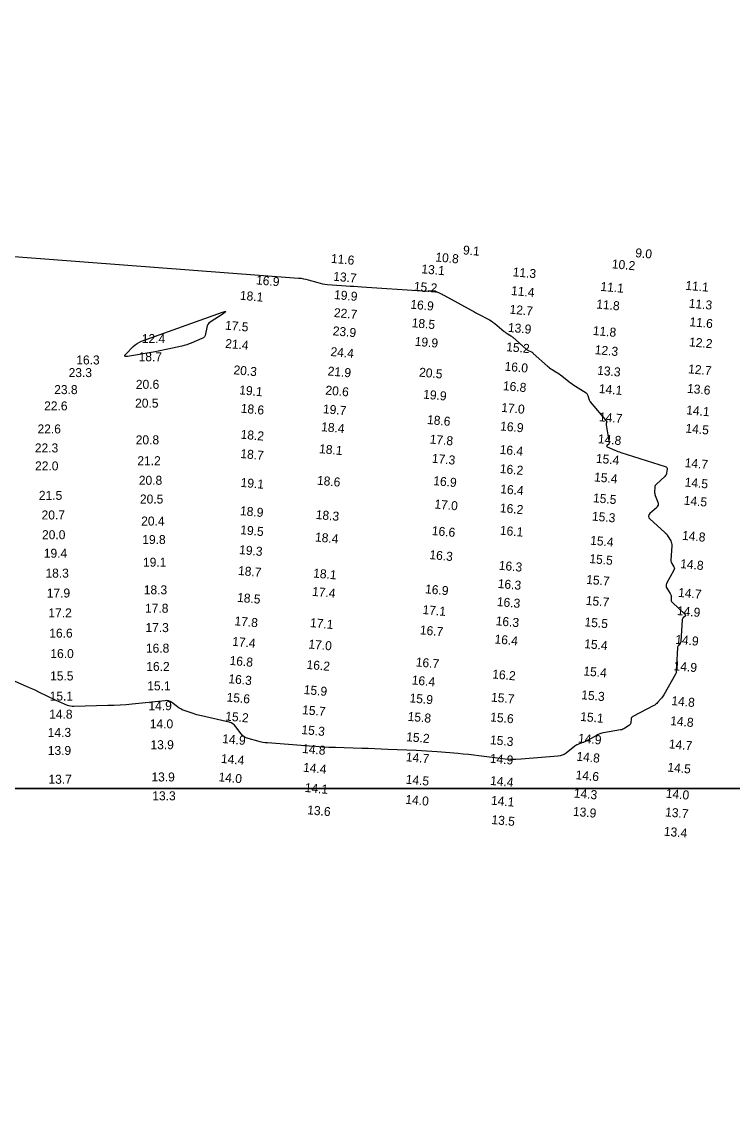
# Model space of a CAD drawing. Extents: x 988130 to 1132882, y 654656 to 841453.
# Drawn here: x 1047383 to 1047779, y 763971 to 764584 of the extents above; entities that cross this region are included whole.
import ezdxf

# ---------------------------------------------------------------- set-up
doc = ezdxf.new("R2010")
doc.units = 0
for name, color, linetype in [('V-ANNO-KEYM', 7, 'Continuous'), ('V-TOPO-MAJR', 7, 'Continuous'), ('V-TOPO-SOUN', 7, 'Continuous')]:
    doc.layers.add(name, color=color, linetype=linetype)

msp = doc.modelspace()

# ---------------------------------------------------------------- linework, layer by layer
at = {"layer": 'V-ANNO-KEYM'}
for points in [[(1122485, 764158), (1122485, 770599), (1014460, 770599), (1014460, 764158), (1067910.3, 764158)], [(1097827.35, 764158), (1014460, 764158), (1014460, 757716), (1073127.88, 757716)]]:
    msp.add_lwpolyline(points, dxfattribs=at)
at = {"layer": 'V-TOPO-MAJR'}
msp.add_lwpolyline([(1047359.04, 764455.51), (1047537.04, 764442.03), (1047538.4, 764441.89), (1047539.76, 764441.68), (1047541.1, 764441.4), (1047542.42, 764441.05), (1047547.7, 764439.51), (1047549.03, 764439.16), (1047550.37, 764438.88), (1047551.72, 764438.67), (1047553.08, 764438.53), (1047563.5, 764437.75), (1047565.69, 764437.59), (1047567.89, 764437.43), (1047570.08, 764437.27), (1047572.27, 764437.12), (1047605.82, 764434.83), (1047606.25, 764434.8), (1047606.68, 764434.79), (1047607.1, 764434.79), (1047607.53, 764434.8), (1047609.36, 764434.86), (1047609.73, 764434.88), (1047610.1, 764434.89), (1047610.47, 764434.9), (1047610.84, 764434.91), (1047613, 764434.95), (1047613.03, 764434.95), (1047613.05, 764434.94), (1047613.08, 764434.92), (1047613.1, 764434.9), (1047613.17, 764434.81), (1047613.19, 764434.79), (1047613.21, 764434.77), (1047613.23, 764434.76), (1047613.26, 764434.74), (1047615.99, 764433.45), (1047616.46, 764433.22), (1047616.91, 764432.99), (1047617.37, 764432.76), (1047617.82, 764432.51), (1047633.56, 764423.91), (1047634.63, 764423.33), (1047635.71, 764422.76), (1047636.78, 764422.19), (1047637.86, 764421.62), (1047642.18, 764419.37), (1047643.24, 764418.78), (1047644.27, 764418.14), (1047645.26, 764417.45), (1047646.22, 764416.7), (1047651.49, 764412.35), (1047651.87, 764412.05), (1047652.26, 764411.77), (1047652.66, 764411.49), (1047653.06, 764411.23), (1047654.71, 764410.21), (1047655.12, 764409.95), (1047655.51, 764409.67), (1047655.89, 764409.37), (1047656.26, 764409.06), (1047663.69, 764402.49), (1047663.97, 764402.26), (1047664.27, 764402.06), (1047664.58, 764401.88), (1047664.91, 764401.73), (1047666.73, 764400.96), (1047666.82, 764400.92), (1047666.91, 764400.86), (1047666.99, 764400.8), (1047667.07, 764400.72), (1047667.35, 764400.4), (1047667.42, 764400.32), (1047667.49, 764400.24), (1047667.57, 764400.17), (1047667.65, 764400.1), (1047675.53, 764393.07), (1047676.14, 764392.55), (1047676.78, 764392.06), (1047677.44, 764391.6), (1047678.12, 764391.17), (1047680.88, 764389.51), (1047681.56, 764389.09), (1047682.23, 764388.64), (1047682.88, 764388.17), (1047683.52, 764387.68), (1047687.5, 764384.5), (1047688.38, 764383.81), (1047689.27, 764383.15), (1047690.19, 764382.52), (1047691.12, 764381.9), (1047697.04, 764378.14), (1047697.41, 764377.86), (1047697.71, 764377.51), (1047697.94, 764377.12), (1047698.09, 764376.67), (1047698.56, 764374.78), (1047698.71, 764374.32), (1047698.9, 764373.88), (1047699.14, 764373.47), (1047699.42, 764373.09), (1047708.4, 764362.35), (1047708.5, 764362.21), (1047708.55, 764362.06), (1047708.56, 764361.9), (1047708.53, 764361.73), (1047708.33, 764361.04), (1047708.29, 764360.87), (1047708.27, 764360.7), (1047708.27, 764360.52), (1047708.28, 764360.35), (1047709.85, 764350.38), (1047709.86, 764350.13), (1047709.81, 764349.89), (1047709.7, 764349.68), (1047709.53, 764349.49), (1047708.7, 764348.78), (1047708.55, 764348.61), (1047708.51, 764348.46), (1047708.59, 764348.32), (1047708.78, 764348.21), (1047713.14, 764346.26), (1047713.95, 764345.91), (1047714.77, 764345.58), (1047715.6, 764345.28), (1047716.44, 764345.01), (1047741.18, 764337.23), (1047741.64, 764337.02), (1047741.96, 764336.7), (1047742.12, 764336.3), (1047742.14, 764335.79), (1047741.92, 764333.57), (1047741.82, 764333.04), (1047741.64, 764332.55), (1047741.36, 764332.11), (1047740.99, 764331.71), (1047736.25, 764327.4), (1047735.88, 764327), (1047735.61, 764326.56), (1047735.43, 764326.06), (1047735.36, 764325.52), (1047735.24, 764323.28), (1047735.24, 764322.72), (1047735.3, 764322.17), (1047735.41, 764321.63), (1047735.58, 764321.1), (1047737.03, 764317.26), (1047737.22, 764316.48), (1047737.18, 764315.75), (1047736.89, 764315.07), (1047736.37, 764314.45), (1047732.64, 764310.99), (1047732.02, 764310.22), (1047731.82, 764309.46), (1047732.04, 764308.69), (1047732.67, 764307.93), (1047740.78, 764300.71), (1047741.32, 764300.19), (1047741.81, 764299.64), (1047742.26, 764299.05), (1047742.66, 764298.42), (1047744.16, 764295.82), (1047744.48, 764295.16), (1047744.7, 764294.47), (1047744.81, 764293.76), (1047744.82, 764293.02), (1047744.31, 764285.07), (1047744.31, 764284.55), (1047744.4, 764284.06), (1047744.56, 764283.59), (1047744.81, 764283.14), (1047745.94, 764281.37), (1047746.15, 764280.92), (1047746.24, 764280.47), (1047746.19, 764280.02), (1047746, 764279.56), (1047741.93, 764272.01), (1047741.68, 764271.37), (1047741.61, 764270.74), (1047741.73, 764270.12), (1047742.04, 764269.51), (1047743.94, 764266.58), (1047744.15, 764266.2), (1047744.29, 764265.81), (1047744.38, 764265.4), (1047744.4, 764264.97), (1047744.36, 764263.22), (1047744.4, 764262.8), (1047744.51, 764262.41), (1047744.7, 764262.05), (1047744.98, 764261.73), (1047752.26, 764254.76), (1047752.45, 764254.52), (1047752.5, 764254.28), (1047752.42, 764254.05), (1047752.21, 764253.83), (1047751.09, 764252.95), (1047750.85, 764252.72), (1047750.67, 764252.45), (1047750.55, 764252.14), (1047750.5, 764251.81), (1047749.79, 764239.87), (1047749.75, 764239.54), (1047749.66, 764239.23), (1047749.51, 764238.94), (1047749.32, 764238.66), (1047748.47, 764237.61), (1047748.27, 764237.34), (1047748.13, 764237.05), (1047748.04, 764236.74), (1047747.99, 764236.41), (1047747.36, 764226.08), (1047747.34, 764225.7), (1047747.32, 764225.32), (1047747.31, 764224.94), (1047747.29, 764224.56), (1047747.25, 764223.04), (1047747.21, 764222.67), (1047747.14, 764222.31), (1047747.01, 764221.96), (1047746.85, 764221.62), (1047740.38, 764210.19), (1047740.02, 764209.59), (1047739.63, 764209.01), (1047739.21, 764208.46), (1047738.76, 764207.92), (1047736.89, 764205.83), (1047736.41, 764205.33), (1047735.88, 764204.88), (1047735.32, 764204.48), (1047734.72, 764204.13), (1047723.03, 764198.03), (1047722.67, 764197.78), (1047722.4, 764197.47), (1047722.23, 764197.1), (1047722.15, 764196.67), (1047722.05, 764194.81), (1047721.98, 764194.37), (1047721.82, 764193.98), (1047721.57, 764193.64), (1047721.23, 764193.35), (1047718.72, 764191.61), (1047718.16, 764191.26), (1047717.58, 764190.98), (1047716.96, 764190.77), (1047716.32, 764190.62), (1047706.85, 764189.01), (1047705.78, 764188.78), (1047704.75, 764188.47), (1047703.76, 764188.06), (1047702.79, 764187.56), (1047698.31, 764185), (1047697.7, 764184.67), (1047697.07, 764184.36), (1047696.43, 764184.08), (1047695.78, 764183.83), (1047693.14, 764182.87), (1047692.5, 764182.61), (1047691.88, 764182.3), (1047691.29, 764181.94), (1047690.73, 764181.53), (1047685.91, 764177.74), (1047684.89, 764177.04), (1047683.8, 764176.52), (1047682.65, 764176.17), (1047681.43, 764175.99), (1047660.91, 764174.42), (1047657.97, 764174.27), (1047655.04, 764174.26), (1047652.11, 764174.41), (1047649.19, 764174.71), (1047637.45, 764176.21), (1047634.54, 764176.56), (1047631.64, 764176.89), (1047628.73, 764177.18), (1047625.82, 764177.44), (1047614.16, 764178.43), (1047611.25, 764178.66), (1047608.33, 764178.86), (1047605.41, 764179.03), (1047602.49, 764179.16), (1047586.67, 764179.82), (1047583.06, 764179.96), (1047579.45, 764180.1), (1047575.84, 764180.23), (1047572.23, 764180.34), (1047557.61, 764180.81), (1047553.97, 764180.94), (1047550.33, 764181.12), (1047546.7, 764181.34), (1047543.07, 764181.6), (1047519.75, 764183.38), (1047518.4, 764183.52), (1047517.07, 764183.72), (1047515.74, 764183.99), (1047514.43, 764184.32), (1047508.93, 764185.86), (1047507.82, 764186.27), (1047506.81, 764186.84), (1047505.91, 764187.57), (1047505.12, 764188.47), (1047502.2, 764192.36), (1047501.41, 764193.25), (1047500.5, 764193.96), (1047499.49, 764194.5), (1047498.36, 764194.87), (1047481.39, 764198.86), (1047480.37, 764199.12), (1047479.35, 764199.4), (1047478.34, 764199.71), (1047477.33, 764200.05), (1047473.27, 764201.46), (1047472.32, 764201.84), (1047471.41, 764202.28), (1047470.54, 764202.8), (1047469.7, 764203.39), (1047466.44, 764205.88), (1047465.6, 764206.41), (1047464.71, 764206.76), (1047463.77, 764206.93), (1047462.77, 764206.91), (1047444.45, 764205), (1047441.06, 764204.68), (1047437.66, 764204.43), (1047434.25, 764204.24), (1047430.84, 764204.13), (1047411.9, 764203.67), (1047411, 764203.69), (1047410.11, 764203.81), (1047409.25, 764204.01), (1047408.39, 764204.31), (1047405.02, 764205.69), (1047404.18, 764206.05), (1047403.35, 764206.41), (1047402.52, 764206.79), (1047401.7, 764207.19), (1047392.54, 764211.67), (1047390.82, 764212.5), (1047389.09, 764213.32), (1047387.35, 764214.11), (1047385.6, 764214.88), (1047375.88, 764219.12)], dxfattribs=at)
msp.add_lwpolyline([(1047447.2, 764405.65), (1047448.41, 764406.32), (1047449.69, 764406.86), (1047494.75, 764422.96), (1047496.02, 764423.36), (1047496.51, 764423.36), (1047496.21, 764422.98), (1047495.12, 764422.21), (1047487.8, 764417.4), (1047487.11, 764416.84), (1047486.57, 764416.19), (1047486.18, 764415.44), (1047485.94, 764414.58), (1047485.29, 764410.96), (1047485.04, 764410.13), (1047484.62, 764409.42), (1047484.03, 764408.86), (1047483.27, 764408.43), (1047477.34, 764405.87), (1047476.06, 764405.36), (1047474.76, 764404.91), (1047473.44, 764404.51), (1047472.1, 764404.18), (1047464.24, 764402.44), (1047462.48, 764402.06), (1047460.71, 764401.7), (1047458.94, 764401.36), (1047457.17, 764401.05), (1047441.86, 764398.4), (1047440.77, 764398.31), (1047440.27, 764398.54), (1047440.38, 764399.07), (1047441.07, 764399.92), (1047445.05, 764403.91), (1047446.08, 764404.85)], close=True, dxfattribs=at)

# ---------------------------------------------------------------- texts
at = {"layer": 'V-TOPO-SOUN'}
for s, rotation, p in [('9.1', 355, (1047628.4, 764455.23)), ('11.6 ', 355, (1047554.9, 764450.53)), ('10.8 ', 355, (1047613.02, 764451.28)), ('9.0', 355, (1047724.3, 764453.66)), ('13.1 ', 355, (1047605.23, 764444.71)), ('11.3 ', 355, (1047656.08, 764443.03)), ('10.2 ', 355, (1047711.26, 764447.48)), ('16.9 ', 355, (1047513.22, 764438.55)), ('13.7 ', 355, (1047556.17, 764440.58)), ('18.1 ', 355, (1047504.23, 764430)), ('19.9 ', 355, (1047556.63, 764430.39)), ('15.2 ', 355, (1047601.04, 764435.05)), ('11.4 ', 355, (1047655.17, 764432.62)), ('11.1 ', 355, (1047704.92, 764434.94)), ('11.1 ', 355, (1047752.18, 764435.53)), ('16.9 ', 355, (1047599.11, 764425.02)), ('11.8 ', 355, (1047702.59, 764425.14)), ('11.3 ', 355, (1047754.09, 764425.57)), ('22.7 ', 355, (1047556.53, 764420.39)), ('12.7 ', 355, (1047654.31, 764422.25)), ('17.5 ', 355, (1047495.95, 764413.37)), ('18.5 ', 355, (1047599.86, 764414.73)), ('13.9 ', 355, (1047653.43, 764412.14)), ('11.6 ', 355, (1047754.45, 764415.28)), ('12.4 ', 360, (1047449.78, 764405.83)), ('23.9 ', 355, (1047555.9, 764410.23)), ('11.8 ', 355, (1047700.67, 764410.4)), ('21.4 ', 355, (1047496.05, 764403.22)), ('19.9 ', 355, (1047601.52, 764404.4)), ('15.2 ', 355, (1047652.47, 764401.37)), ('12.3 ', 355, (1047701.74, 764399.74)), ('12.2 ', 355, (1047754.25, 764404.08)), ('16.3 ', 360, (1047413.29, 764393.96)), ('18.7 ', 360, (1047448.01, 764395.73)), ('24.4 ', 355, (1047554.65, 764398.69)), ('23.3 ', 360, (1047409.04, 764386.93)), ('20.3 ', 355, (1047500.65, 764388.53)), ('21.9 ', 355, (1047553.08, 764387.88)), ('20.5 ', 355, (1047603.96, 764387.23)), ('16.0 ', 355, (1047651.55, 764390.53)), ('13.3 ', 355, (1047703.1, 764388.3)), ('12.7 ', 355, (1047753.73, 764389.06)), ('23.8 ', 360, (1047401.01, 764377.45)), ('20.6 ', 360, (1047446.46, 764380.39)), ('19.1 ', 355, (1047503.85, 764377.36)), ('20.6 ', 355, (1047551.82, 764377.24)), ('19.9 ', 355, (1047606.24, 764374.98)), ('16.8 ', 355, (1047650.64, 764379.7)), ('14.1 ', 355, (1047704.04, 764378.11)), ('13.6 ', 355, (1047753.13, 764378.22)), ('22.6 ', 360, (1047395.42, 764368.4)), ('20.5 ', 360, (1047446.05, 764369.94)), ('18.6 ', 355, (1047504.7, 764367.15)), ('19.7 ', 355, (1047550.45, 764366.85)), ('17.0 ', 355, (1047649.71, 764367.62)), ('14.7 ', 355, (1047704.11, 764362.42)), ('14.1 ', 355, (1047752.67, 764366.24)), ('18.4 ', 355, (1047549.46, 764356.89)), ('18.6 ', 355, (1047608.41, 764360.87)), ('16.9 ', 355, (1047649.09, 764357.29)), ('22.6 ', 360, (1047391.73, 764355.59)), ('18.2 ', 355, (1047504.62, 764352.69)), ('17.8 ', 355, (1047609.88, 764350)), ('14.8 ', 355, (1047703.5, 764350.19)), ('14.5 ', 355, (1047752.24, 764356.07)), ('22.3 ', 360, (1047390.25, 764345.01)), ('20.8 ', 360, (1047446.4, 764349.52)), ('18.1 ', 355, (1047548.32, 764344.65)), ('16.4 ', 355, (1047648.84, 764344.25)), ('21.2 ', 360, (1047447.3, 764337.9)), ('18.7 ', 355, (1047504.49, 764341.94)), ('17.3 ', 355, (1047611.07, 764339.32)), ('15.4 ', 355, (1047702.4, 764339.29)), ('22.0 ', 360, (1047390.36, 764335.01)), ('16.2 ', 355, (1047648.91, 764333.61)), ('14.7 ', 355, (1047751.8, 764336.89)), ('20.8 ', 360, (1047448.12, 764327.01)), ('19.1 ', 355, (1047504.62, 764325.9)), ('18.6 ', 355, (1047547.14, 764327.08)), ('16.9 ', 355, (1047611.87, 764326.86)), ('15.4 ', 355, (1047701.39, 764328.93)), ('14.5 ', 355, (1047751.8, 764326.09)), ('16.4 ', 355, (1047649.16, 764322.33)), ('21.5 ', 360, (1047392.48, 764318.63)), ('20.5 ', 360, (1047448.74, 764316.59)), ('17.0 ', 355, (1047612.48, 764313.88)), ('15.5 ', 355, (1047700.78, 764317.33)), ('14.5 ', 355, (1047751.28, 764315.98)), ('20.7 ', 360, (1047393.99, 764307.71)), ('18.9 ', 355, (1047504.29, 764310.16)), ('18.3 ', 355, (1047546.45, 764308.05)), ('16.2 ', 355, (1047648.96, 764311.75)), ('15.3 ', 355, (1047700.2, 764307.16)), ('20.4 ', 360, (1047449.44, 764304.33)), ('20.0 ', 360, (1047394.23, 764296.74)), ('19.5 ', 355, (1047504.43, 764299.56)), ('18.4 ', 355, (1047546.04, 764295.52)), ('16.6 ', 355, (1047611.06, 764299.09)), ('16.1 ', 355, (1047648.95, 764299.28)), ('14.8 ', 355, (1047750.34, 764296.45)), ('19.8 ', 360, (1047450.04, 764294.05)), ('15.4 ', 355, (1047699.2, 764293.72)), ('19.4 ', 360, (1047395.23, 764286.46)), ('19.3 ', 355, (1047503.8, 764288.51)), ('16.3 ', 355, (1047609.72, 764285.71)), ('15.5 ', 355, (1047698.76, 764283.51)), ('19.1 ', 360, (1047450.44, 764281.45)), ('18.7 ', 355, (1047503.18, 764276.89)), ('16.3 ', 355, (1047648.33, 764279.78)), ('14.8 ', 355, (1047749.33, 764280.7)), ('18.3 ', 360, (1047396.16, 764275.35)), ('18.1 ', 355, (1047545.01, 764275.47)), ('15.7 ', 355, (1047696.99, 764271.94)), ('17.9 ', 360, (1047396.87, 764264.3)), ('18.3 ', 360, (1047450.87, 764266.08)), ('17.4 ', 355, (1047544.43, 764265.26)), ('16.9 ', 355, (1047607.31, 764266.67)), ('16.3 ', 355, (1047647.76, 764269.66)), ('14.7 ', 355, (1047748.14, 764264.69)), ('18.5 ', 355, (1047502.67, 764261.95)), ('16.3 ', 355, (1047647.26, 764259.6)), ('15.7 ', 355, (1047696.76, 764260.26)), ('17.2 ', 360, (1047397.78, 764253.24)), ('17.8 ', 360, (1047451.59, 764255.82)), ('17.1 ', 355, (1047605.91, 764255.16)), ('14.9 ', 355, (1047747.49, 764254.58)), ('17.8 ', 355, (1047501.21, 764248.86)), ('17.1 ', 355, (1047543.25, 764247.88)), ('16.3 ', 355, (1047646.63, 764248.9)), ('15.5 ', 355, (1047696.05, 764248.31)), ('16.6 ', 360, (1047398.27, 764241.99)), ('17.3 ', 360, (1047451.79, 764245.05)), ('16.7 ', 355, (1047604.4, 764243.85)), ('16.8 ', 360, (1047452.07, 764233.63)), ('17.4 ', 355, (1047499.95, 764237.49)), ('17.0 ', 355, (1047542.36, 764235.98)), ('16.4 ', 355, (1047645.97, 764238.77)), ('15.4 ', 355, (1047695.88, 764236.18)), ('14.9 ', 355, (1047746.55, 764238.59)), ('16.0 ', 360, (1047398.89, 764230.6)), ('16.2 ', 360, (1047452.27, 764223.45)), ('16.8 ', 355, (1047498.48, 764226.87)), ('16.2 ', 355, (1047541.33, 764224.61)), ('16.7 ', 355, (1047602.13, 764226)), ('14.9 ', 355, (1047745.65, 764223.88)), ('15.5 ', 360, (1047398.73, 764218.16)), ('16.3 ', 355, (1047497.83, 764216.68)), ('16.4 ', 355, (1047599.87, 764215.98)), ('16.2 ', 355, (1047644.69, 764219.31)), ('15.4 ', 355, (1047695.42, 764220.99)), ('15.1 ', 360, (1047452.81, 764212.66)), ('15.9 ', 355, (1047539.75, 764210.65)), ('15.1 ', 360, (1047398.51, 764206.99)), ('15.6 ', 355, (1047496.82, 764206.45)), ('15.9 ', 355, (1047598.66, 764206.01)), ('15.7 ', 355, (1047644.03, 764206.44)), ('15.3 ', 355, (1047694.25, 764207.76)), ('14.8 ', 355, (1047744.4, 764204.49)), ('14.8 ', 360, (1047398.21, 764196.89)), ('14.9 ', 360, (1047453.48, 764201.59)), ('15.7 ', 355, (1047538.88, 764199.44)), ('14.0 ', 360, (1047454.22, 764191.52)), ('15.2 ', 355, (1047496.08, 764195.89)), ('15.8 ', 355, (1047597.61, 764195.73)), ('15.6 ', 355, (1047643.57, 764195.41)), ('15.1 ', 355, (1047693.68, 764195.68)), ('14.8 ', 355, (1047743.76, 764193.35)), ('14.3 ', 360, (1047397.4, 764186.74)), ('15.3 ', 355, (1047538.47, 764188.37)), ('15.2 ', 355, (1047596.79, 764184.42)), ('13.9 ', 360, (1047454.6, 764179.9)), ('14.9 ', 355, (1047494.41, 764183.36)), ('15.3 ', 355, (1047643.45, 764182.71)), ('14.9 ', 355, (1047692.46, 764183.65)), ('14.7 ', 355, (1047743, 764180.43)), ('13.9 ', 360, (1047397.44, 764176.71)), ('14.4 ', 355, (1047493.68, 764172.31)), ('14.8 ', 355, (1047538.87, 764177.85)), ('14.7 ', 355, (1047596.6, 764173.23)), ('14.9 ', 355, (1047643.4, 764172.41)), ('14.8 ', 355, (1047691.56, 764173.53)), ('14.4 ', 355, (1047539.4, 764167.4)), ('14.5 ', 355, (1047742.2, 764167.49)), ('13.7 ', 360, (1047397.8, 764160.68)), ('13.9 ', 360, (1047455.13, 764161.96)), ('14.0 ', 355, (1047492.34, 764162.07)), ('14.5 ', 355, (1047596.53, 764160.74)), ('14.4 ', 355, (1047643.52, 764160.07)), ('14.6 ', 355, (1047691.09, 764163.21)), ('14.1 ', 355, (1047540.3, 764156.16)), ('13.3 ', 360, (1047455.61, 764151.49)), ('14.0 ', 355, (1047596.34, 764149.58)), ('14.1 ', 355, (1047643.99, 764149.07)), ('14.3 ', 355, (1047690.09, 764153.07)), ('14.0 ', 355, (1047741.3, 764152.95)), ('13.6 ', 355, (1047541.69, 764143.73)), ('13.9 ', 355, (1047689.6, 764142.9)), ('13.7 ', 355, (1047740.92, 764142.56)), ('13.5 ', 355, (1047644.24, 764138.3)), ('13.4 ', 355, (1047740.2, 764131.83))]:
    msp.add_text(s, height=5, rotation=rotation, dxfattribs=at).set_placement(p)

doc.saveas('drawing.dxf')
